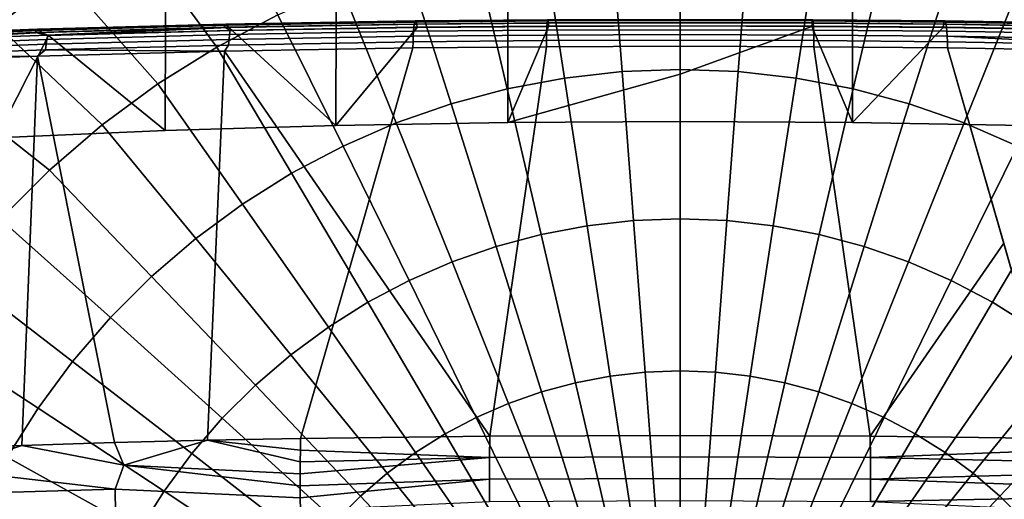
# Model space of a CAD drawing. Header units: metres. Extents: x -109 to 109, y -100 to 58.
# Tile 210 of 642: x -2.41 to 1.18, y -87.99 to -86.24. Entities that reach past the tile are written whole.
import ezdxf

# ---------------------------------------------------------------- set-up
doc = ezdxf.new("R2010")
doc.units = ezdxf.units.M
doc.layers.add('solid_21_062_100_XXX', color=7, linetype='CONTINUOUS')

msp = doc.modelspace()

# ---------------------------------------------------------------- linework, layer by layer
at = {"layer": 'solid_21_062_100_XXX'}
for points in [[(-2.00192, -85.920799, -21.090107), (-1.738275, -85.777779, -21.080181), (-1.467505, -86.225578, -21.321711), (-1.691127, -86.343483, -21.329893)], [(-1.878824, -86.648201, 20.330301), (-1.256027, -86.629425, 20.422104), (-1.254168, -85.80098, 20.421892), (-1.876362, -85.820343, 20.330307)], [(-1.256027, -86.629425, 20.422104), (-0.628685, -86.618118, 20.47732), (-0.627986, -85.789337, 20.476929), (-1.254168, -85.80098, 20.421892)], [(-0.628685, -86.618118, 20.47732), (0, -86.614357, 20.495712), (0, -85.785454, 20.495281), (-0.627986, -85.789337, 20.476929)], [(0, -86.614357, 20.495712), (0.628692, -86.618118, 20.477318), (0.627981, -85.789337, 20.476929), (0, -85.785454, 20.495281)], [(1.256058, -86.629425, 20.422102), (1.254156, -85.80098, 20.421894), (0.627981, -85.789337, 20.476929), (0.628692, -86.618118, 20.477318)], [(-2.495342, -86.674393, 20.202171), (-1.878824, -86.648201, 20.330301), (-1.876362, -85.820343, 20.330307), (-2.493066, -85.847382, 20.202284)], [(-2.253817, -86.083534, -21.101402), (-2.00192, -85.920799, -21.090107), (-1.691127, -86.343483, -21.329893), (-1.905292, -86.47773, -21.339211)], [(-0.211878, -86.432648, -21.515509), (-0.422572, -86.456329, -21.517153), (-0.504099, -85.929123, -21.301136), (-0.252756, -85.900871, -21.299175)], [(0, -86.424736, -21.514961), (-0.211878, -86.432648, -21.515509), (-0.252756, -85.900871, -21.299175), (0, -85.891434, -21.298519)], [(0.211878, -86.432648, -21.515509), (0, -86.424736, -21.514961), (0, -85.891434, -21.298519), (0.252756, -85.900871, -21.299175)], [(0.422572, -86.456329, -21.517153), (0.211878, -86.432648, -21.515509), (0.252756, -85.900871, -21.299175), (0.504099, -85.929123, -21.301136)], [(-0.422572, -86.456329, -21.517153), (-0.630902, -86.495651, -21.519882), (-0.752622, -85.976036, -21.304392), (-0.504099, -85.929123, -21.301136)], [(0.630902, -86.495651, -21.519882), (0.422572, -86.456329, -21.517153), (0.504099, -85.929123, -21.301136), (0.752622, -85.976036, -21.304392)], [(-0.630902, -86.495651, -21.519882), (-0.835705, -86.550392, -21.523682), (-0.996937, -86.041344, -21.308924), (-0.752622, -85.976036, -21.304392)], [(0.835705, -86.550392, -21.523682), (0.630902, -86.495651, -21.519882), (0.752622, -85.976036, -21.304392), (0.996937, -86.041344, -21.308924)], [(-0.835705, -86.550392, -21.523682), (-1.035833, -86.620255, -21.52853), (-1.235676, -86.12468, -21.314707), (-0.996937, -86.041344, -21.308924)], [(1.035833, -86.620255, -21.52853), (0.835705, -86.550392, -21.523682), (0.996937, -86.041344, -21.308924), (1.235676, -86.12468, -21.314707)], [(-2.492488, -86.26503, -21.113998), (-2.253817, -86.083534, -21.101402), (-1.905292, -86.47773, -21.339211), (-2.108801, -86.627571, -21.349609)], [(-2.46666, -86.195816, -21.089245), (-2.253817, -86.083534, -21.101402), (-2.492488, -86.26503, -21.113998)], [(-1.035833, -86.620255, -21.52853), (-1.230169, -86.704842, -21.534401), (-1.467505, -86.225578, -21.321711), (-1.235676, -86.12468, -21.314707)], [(1.230169, -86.704842, -21.534401), (1.035833, -86.620255, -21.52853), (1.235676, -86.12468, -21.314707), (1.467505, -86.225578, -21.321711)], [(-1.230169, -86.704842, -21.534401), (-1.417625, -86.803673, -21.54126), (-1.691127, -86.343483, -21.329893), (-1.467505, -86.225578, -21.321711)], [(-0.966599, -86.2481, 21.096348), (-1.658134, -86.25972, 21.024015), (-1.66128, -86.263649, 21.048141), (-0.968388, -86.251953, 21.120514)], [(-0.964746, -86.248245, 21.071934), (-1.654859, -86.259827, 20.999588), (-1.658134, -86.25972, 21.024015), (-0.966599, -86.2481, 21.096348)], [(-0.96286, -86.252411, 21.047716), (-1.651543, -86.263969, 20.975521), (-1.654859, -86.259827, 20.999588), (-0.964746, -86.248245, 21.071934)], [(-0.484553, -86.247749, 21.147989), (-0.968388, -86.251953, 21.120514), (-0.970059, -86.259705, 21.143736), (-0.485389, -86.255486, 21.171253)], [(-0.483658, -86.243904, 21.123777), (-0.966599, -86.2481, 21.096348), (-0.968388, -86.251953, 21.120514), (-0.484553, -86.247749, 21.147989)], [(-0.482729, -86.244064, 21.099262), (-0.964746, -86.248245, 21.071934), (-0.966599, -86.2481, 21.096348), (-0.483658, -86.243904, 21.123777)], [(-0.482729, -86.244064, 21.099262), (-0.48179, -86.248222, 21.075104), (-0.96286, -86.252411, 21.047716), (-0.964746, -86.248245, 21.071934)], [(-0.48179, -86.248222, 21.075104), (-0.480866, -86.256264, 21.051945), (-0.961006, -86.260498, 21.024508), (-0.96286, -86.252411, 21.047716)], [(0, -86.246346, 21.157152), (-0.484553, -86.247749, 21.147989), (-0.485389, -86.255486, 21.171253), (0, -86.254074, 21.180431)], [(0, -86.242508, 21.132925), (-0.483658, -86.243904, 21.123777), (-0.484553, -86.247749, 21.147989), (0, -86.246346, 21.157152)], [(0, -86.242668, 21.108395), (-0.482729, -86.244064, 21.099262), (-0.483658, -86.243904, 21.123777), (0, -86.242508, 21.132925)], [(0, -86.246826, 21.084221), (-0.48179, -86.248222, 21.075104), (-0.482729, -86.244064, 21.099262), (0, -86.242668, 21.108395)], [(0, -86.254875, 21.061047), (-0.480866, -86.256264, 21.051945), (-0.48179, -86.248222, 21.075104), (0, -86.246826, 21.084221)], [(0.483658, -86.243904, 21.123777), (0.482729, -86.244064, 21.099262), (0, -86.242668, 21.108395), (0, -86.242508, 21.132925)], [(0.484553, -86.247749, 21.147989), (0.483658, -86.243904, 21.123777), (0, -86.242508, 21.132925), (0, -86.246346, 21.157152)], [(0.482729, -86.244064, 21.099262), (0.48179, -86.248222, 21.075104), (0, -86.246826, 21.084221), (0, -86.242668, 21.108395)], [(0.485389, -86.255486, 21.171253), (0.484553, -86.247749, 21.147989), (0, -86.246346, 21.157152), (0, -86.254074, 21.180431)], [(0.48179, -86.248222, 21.075104), (0.480866, -86.256264, 21.051945), (0, -86.254875, 21.061047), (0, -86.246826, 21.084221)], [(0.96286, -86.252411, 21.047716), (0.961006, -86.260498, 21.024508), (0.480866, -86.256264, 21.051945), (0.48179, -86.248222, 21.075104)], [(0.964746, -86.248245, 21.071934), (0.96286, -86.252411, 21.047716), (0.48179, -86.248222, 21.075104), (0.482729, -86.244064, 21.099262)], [(0.966599, -86.2481, 21.096348), (0.964746, -86.248245, 21.071934), (0.482729, -86.244064, 21.099262), (0.483658, -86.243904, 21.123777)], [(0.968388, -86.251953, 21.120514), (0.966599, -86.2481, 21.096348), (0.483658, -86.243904, 21.123777), (0.484553, -86.247749, 21.147989)], [(0.970059, -86.259705, 21.143736), (0.968388, -86.251953, 21.120514), (0.484553, -86.247749, 21.147989), (0.485389, -86.255486, 21.171253)], [(1.651542, -86.263969, 20.975521), (0.96286, -86.252411, 21.047716), (0.964746, -86.248245, 21.071934), (1.654858, -86.259827, 20.999588)], [(1.654858, -86.259827, 20.999588), (0.964746, -86.248245, 21.071934), (0.966599, -86.2481, 21.096348), (1.658134, -86.25972, 21.024015)], [(1.658134, -86.25972, 21.024015), (0.966599, -86.2481, 21.096348), (0.968388, -86.251953, 21.120514), (1.66128, -86.263649, 21.048141)], [(-2.34869, -86.28241, 20.935837), (-3.028302, -86.308228, 20.784254), (-3.03371, -86.31617, 20.806952), (-2.352867, -86.290306, 20.958809)], [(-2.344204, -86.278442, 20.91193), (-3.022492, -86.304214, 20.760643), (-3.028302, -86.308228, 20.784254), (-2.34869, -86.28241, 20.935837)], [(-2.33953, -86.278511, 20.887732), (-3.016437, -86.30423, 20.736752), (-3.022492, -86.304214, 20.760643), (-2.344204, -86.278442, 20.91193)], [(-2.334795, -86.282616, 20.863895), (-3.010299, -86.308281, 20.713228), (-3.016437, -86.30423, 20.736752), (-2.33953, -86.278511, 20.887732)], [(-2.330126, -86.290642, 20.841064), (-3.004246, -86.316254, 20.690708), (-3.010299, -86.308281, 20.713228), (-2.334795, -86.282616, 20.863895)], [(-2.716532, -86.464218, -21.127823), (-2.492488, -86.26503, -21.113998), (-2.108801, -86.627571, -21.349609), (-2.300517, -86.79216, -21.361032)], [(-1.66128, -86.263649, 21.048141), (-2.34869, -86.28241, 20.935837), (-2.352867, -86.290306, 20.958809), (-1.664212, -86.271507, 21.071316)], [(-1.664212, -86.271507, 21.071316), (-2.352867, -86.290306, 20.958809), (-2.307585, -86.300331, 20.989584)], [(-1.658134, -86.25972, 21.024015), (-2.344204, -86.278442, 20.91193), (-2.34869, -86.28241, 20.935837), (-1.66128, -86.263649, 21.048141)], [(-1.654859, -86.259827, 20.999588), (-2.33953, -86.278511, 20.887732), (-2.344204, -86.278442, 20.91193), (-1.658134, -86.25972, 21.024015)], [(-1.651543, -86.263969, 20.975521), (-2.334795, -86.282616, 20.863895), (-2.33953, -86.278511, 20.887732), (-1.654859, -86.259827, 20.999588)], [(-1.648275, -86.272034, 20.952461), (-2.330126, -86.290642, 20.841064), (-2.334795, -86.282616, 20.863895), (-1.651543, -86.263969, 20.975521)], [(-1.648275, -86.272034, 20.952461), (-2.304647, -86.301537, 20.824123), (-2.330126, -86.290642, 20.841064)], [(-1.642101, -86.282547, 21.096205), (-2.307585, -86.300331, 20.989584), (-2.310749, -86.315338, 21.008879), (-1.644341, -86.297523, 21.115644)], [(-1.664212, -86.271507, 21.071316), (-2.307585, -86.300331, 20.989584), (-1.642101, -86.282547, 21.096205)], [(-1.648275, -86.272034, 20.952461), (-1.634479, -86.283417, 20.932688), (-2.304647, -86.301537, 20.824123)], [(-2.304647, -86.301537, 20.824123), (-1.634479, -86.283417, 20.932688), (-1.256027, -86.629425, 20.422104), (-1.878824, -86.648201, 20.330301)], [(-0.968388, -86.251953, 21.120514), (-1.66128, -86.263649, 21.048141), (-1.664212, -86.271507, 21.071316), (-0.970059, -86.259705, 21.143736)], [(-0.970059, -86.259705, 21.143736), (-1.664212, -86.271507, 21.071316), (-1.642101, -86.282547, 21.096205), (-0.971569, -86.271149, 21.165388)], [(-0.961006, -86.260498, 21.024508), (-1.648275, -86.272034, 20.952461), (-1.651543, -86.263969, 20.975521), (-0.96286, -86.252411, 21.047716)], [(-1.648275, -86.272034, 20.952461), (-0.961006, -86.260498, 21.024508), (-0.959252, -86.272133, 21.003164), (-1.634479, -86.283417, 20.932688)], [(-0.971569, -86.271149, 21.165388), (-1.642101, -86.282547, 21.096205), (-1.644341, -86.297523, 21.115644), (-0.972877, -86.28598, 21.184895)], [(-1.634479, -86.283417, 20.932688), (-0.959252, -86.272133, 21.003164), (-1.256027, -86.629425, 20.422104)], [(-0.479982, -86.267975, 21.030407), (-0.628685, -86.618118, 20.47732), (-1.256027, -86.629425, 20.422104), (-0.959252, -86.272133, 21.003164)], [(-0.486799, -86.281731, 21.21249), (-0.972877, -86.28598, 21.184895), (-0.973947, -86.303802, 21.201731), (-0.487335, -86.29953, 21.229359)], [(-0.486145, -86.266914, 21.192947), (-0.971569, -86.271149, 21.165388), (-0.972877, -86.28598, 21.184895), (-0.486799, -86.281731, 21.21249)], [(-0.485389, -86.255486, 21.171253), (-0.970059, -86.259705, 21.143736), (-0.971569, -86.271149, 21.165388), (-0.486145, -86.266914, 21.192947)], [(-0.480866, -86.256264, 21.051945), (-0.479982, -86.267975, 21.030407), (-0.959252, -86.272133, 21.003164), (-0.961006, -86.260498, 21.024508)], [(-0.479982, -86.267975, 21.030407), (0, -86.266586, 21.039494), (0, -86.441925, 20.768532), (-0.628685, -86.618118, 20.47732)], [(0, -86.280312, 21.221693), (-0.486799, -86.281731, 21.21249), (-0.487335, -86.29953, 21.229359), (0, -86.298111, 21.238573)], [(0, -86.265503, 21.202139), (-0.486145, -86.266914, 21.192947), (-0.486799, -86.281731, 21.21249), (0, -86.280312, 21.221693)], [(0, -86.254074, 21.180431), (-0.485389, -86.255486, 21.171253), (-0.486145, -86.266914, 21.192947), (0, -86.265503, 21.202139)], [(0, -86.254875, 21.061047), (0, -86.266586, 21.039494), (-0.479982, -86.267975, 21.030407), (-0.480866, -86.256264, 21.051945)], [(0.486145, -86.266914, 21.192947), (0.485389, -86.255486, 21.171253), (0, -86.254074, 21.180431), (0, -86.265503, 21.202139)], [(0.480866, -86.256264, 21.051945), (0.479982, -86.267975, 21.030407), (0, -86.266586, 21.039494), (0, -86.254875, 21.061047)], [(0.486799, -86.281731, 21.21249), (0.486145, -86.266914, 21.192947), (0, -86.265503, 21.202139), (0, -86.280312, 21.221693)], [(0, -86.441925, 20.768532), (0, -86.266586, 21.039494), (0.479982, -86.267975, 21.030407)], [(0, -86.441925, 20.768532), (0.479982, -86.267975, 21.030407), (0.628692, -86.618118, 20.477318), (0, -86.614357, 20.495712)], [(0.487335, -86.29953, 21.229359), (0.486799, -86.281731, 21.21249), (0, -86.280312, 21.221693), (0, -86.298111, 21.238573)], [(0.961006, -86.260498, 21.024508), (0.959252, -86.272133, 21.003164), (0.479982, -86.267975, 21.030407), (0.480866, -86.256264, 21.051945)], [(0.479982, -86.267975, 21.030407), (0.959252, -86.272133, 21.003164), (0.628692, -86.618118, 20.477318)], [(0.971569, -86.271149, 21.165388), (0.970059, -86.259705, 21.143736), (0.485389, -86.255486, 21.171253), (0.486145, -86.266914, 21.192947)], [(0.972877, -86.28598, 21.184895), (0.971569, -86.271149, 21.165388), (0.486145, -86.266914, 21.192947), (0.486799, -86.281731, 21.21249)], [(0.973947, -86.303802, 21.201731), (0.972877, -86.28598, 21.184895), (0.486799, -86.281731, 21.21249), (0.487335, -86.29953, 21.229359)], [(1.634477, -86.283417, 20.932688), (1.256058, -86.629425, 20.422102), (0.628692, -86.618118, 20.477318), (0.959252, -86.272133, 21.003164)], [(0.961006, -86.260498, 21.024508), (1.648275, -86.272034, 20.952461), (1.634477, -86.283417, 20.932688), (0.959252, -86.272133, 21.003164)], [(0.96286, -86.252411, 21.047716), (1.651542, -86.263969, 20.975521), (1.648275, -86.272034, 20.952461), (0.961006, -86.260498, 21.024508)], [(1.66128, -86.263649, 21.048141), (0.968388, -86.251953, 21.120514), (0.970059, -86.259705, 21.143736), (1.664212, -86.271507, 21.071316)], [(1.664212, -86.271507, 21.071316), (0.970059, -86.259705, 21.143736), (0.971569, -86.271149, 21.165388), (1.666851, -86.283081, 21.092913)], [(1.666851, -86.283081, 21.092913), (0.971569, -86.271149, 21.165388), (0.972877, -86.28598, 21.184895), (1.669125, -86.298065, 21.11235)], [(-2.352867, -86.290306, 20.958809), (-3.03371, -86.31617, 20.806952), (-2.965947, -86.324707, 20.846287)], [(-2.330126, -86.290642, 20.841064), (-2.967605, -86.326447, 20.677803), (-3.004246, -86.316254, 20.690708)], [(-2.310749, -86.315338, 21.008879), (-2.970026, -86.339745, 20.865381), (-2.973331, -86.35778, 20.881855), (-2.313316, -86.333336, 21.025513)], [(-2.307585, -86.300331, 20.989584), (-2.965947, -86.324707, 20.846287), (-2.970026, -86.339745, 20.865381), (-2.310749, -86.315338, 21.008879)], [(-2.330126, -86.290642, 20.841064), (-2.304647, -86.301537, 20.824123), (-2.495342, -86.674393, 20.202171), (-2.967605, -86.326447, 20.677803)], [(-2.352867, -86.290306, 20.958809), (-2.965947, -86.324707, 20.846287), (-2.307585, -86.300331, 20.989584)], [(-2.304647, -86.301537, 20.824123), (-1.878824, -86.648201, 20.330301), (-2.495342, -86.674393, 20.202171)], [(-1.646162, -86.315506, 21.132401), (-2.313316, -86.333336, 21.025513), (-2.315216, -86.353851, 21.039042), (-1.647514, -86.336006, 21.146017)], [(-1.644341, -86.297523, 21.115644), (-2.310749, -86.315338, 21.008879), (-2.313316, -86.333336, 21.025513), (-1.646162, -86.315506, 21.132401)], [(-0.973947, -86.303802, 21.201731), (-1.646162, -86.315506, 21.132401), (-1.647514, -86.336006, 21.146017), (-0.974752, -86.324127, 21.215446)], [(-0.972877, -86.28598, 21.184895), (-1.644341, -86.297523, 21.115644), (-1.646162, -86.315506, 21.132401), (-0.973947, -86.303802, 21.201731)], [(-0.487738, -86.319847, 21.243101), (-0.974752, -86.324127, 21.215446), (-0.975358, -86.346428, 21.22567), (-0.487991, -86.342133, 21.253353)], [(-0.487335, -86.29953, 21.229359), (-0.973947, -86.303802, 21.201731), (-0.974752, -86.324127, 21.215446), (-0.487738, -86.319847, 21.243101)], [(0, -86.31842, 21.252325), (-0.487738, -86.319847, 21.243101), (-0.487991, -86.342133, 21.253353), (0, -86.340706, 21.262583)], [(0, -86.298111, 21.238573), (-0.487335, -86.29953, 21.229359), (-0.487738, -86.319847, 21.243101), (0, -86.31842, 21.252325)], [(0.487738, -86.319847, 21.243101), (0.487335, -86.29953, 21.229359), (0, -86.298111, 21.238573), (0, -86.31842, 21.252325)], [(0, -86.31842, 21.252325), (0, -86.340706, 21.262583), (0.487986, -86.342133, 21.253353), (0.487738, -86.319847, 21.243101)], [(0.974752, -86.324127, 21.215446), (0.973947, -86.303802, 21.201731), (0.487335, -86.29953, 21.229359), (0.487738, -86.319847, 21.243101)], [(0.487738, -86.319847, 21.243101), (0.487986, -86.342133, 21.253353), (0.97544, -86.346428, 21.225664), (0.974752, -86.324127, 21.215446)], [(1.669125, -86.298065, 21.11235), (0.972877, -86.28598, 21.184895), (0.973947, -86.303802, 21.201731), (1.670973, -86.316048, 21.129101)], [(1.647514, -86.336006, 21.146017), (0.973947, -86.303802, 21.201731), (0.974752, -86.324127, 21.215446)], [(1.670973, -86.316048, 21.129101), (0.973947, -86.303802, 21.201731), (1.647514, -86.336006, 21.146017)], [(-2.313316, -86.333336, 21.025513), (-2.973331, -86.35778, 20.881855), (-2.975774, -86.378311, 20.895266), (-2.315216, -86.353851, 21.039042)], [(-2.315216, -86.353851, 21.039042), (-2.975774, -86.378311, 20.895266), (-2.344412, -86.37648, 21.043509)], [(-2.315216, -86.353851, 21.039042), (-2.344412, -86.37648, 21.043509), (-1.662453, -86.357933, 21.153955)], [(-1.647514, -86.336006, 21.146017), (-2.315216, -86.353851, 21.039042), (-1.662453, -86.357933, 21.153955)], [(-1.417625, -86.803673, -21.54126), (-1.597153, -86.916206, -21.54907), (-1.905292, -86.47773, -21.339211), (-1.691127, -86.343483, -21.329893)], [(-0.974752, -86.324127, 21.215446), (-1.647514, -86.336006, 21.146017), (-1.662453, -86.357933, 21.153955), (-0.975358, -86.346428, 21.22567)], [(-1.662453, -86.357933, 21.153955), (-1.180344, -87.058517, 21.467117), (-0.975358, -86.346428, 21.22567)], [(-0.487991, -86.342133, 21.253353), (-0.975358, -86.346428, 21.22567), (-1.180344, -87.058517, 21.467117), (-0.694919, -87.762329, 21.761066)], [(0, -86.340706, 21.262583), (-0.487991, -86.342133, 21.253353), (-0.694919, -87.762329, 21.761066), (-0.000693, -87.759438, 21.779799)], [(0.487986, -86.342133, 21.253353), (0, -86.340706, 21.262583), (-0.000693, -87.759438, 21.779799), (0.693525, -87.762314, 21.761141)], [(0.487986, -86.342133, 21.253353), (0.693525, -87.762314, 21.761141), (1.180379, -87.058662, 21.467165), (0.97544, -86.346428, 21.225664)], [(1.647514, -86.336006, 21.146017), (0.974752, -86.324127, 21.215446), (0.97544, -86.346428, 21.225664), (1.662433, -86.357933, 21.153957)], [(1.385035, -87.770973, 21.705248), (0.97544, -86.346428, 21.225664), (1.180379, -87.058662, 21.467165)], [(1.72522, -87.777321, 21.663609), (1.662433, -86.357933, 21.153957), (0.97544, -86.346428, 21.225664), (1.385035, -87.770973, 21.705248)], [(-2.344412, -86.37648, 21.043509), (-3.019051, -86.402016, 20.894659), (-2.737646, -87.807892, 21.481943), (-2.40178, -87.795761, 21.551918)], [(-2.975774, -86.378311, 20.895266), (-3.019051, -86.402016, 20.894659), (-2.344412, -86.37648, 21.043509)], [(-2.344412, -86.37648, 21.043509), (-2.40178, -87.795761, 21.551918), (-2.064228, -87.785591, 21.61249)], [(-1.662453, -86.357933, 21.153955), (-2.344412, -86.37648, 21.043509), (-2.064228, -87.785591, 21.61249), (-1.725222, -87.777321, 21.663609)], [(-1.725222, -87.777321, 21.663609), (-1.385037, -87.770973, 21.705248), (-1.180344, -87.058517, 21.467117), (-1.662453, -86.357933, 21.153955)], [(0, -86.969604, -21.700361), (-0.170299, -86.97596, -21.700802), (-0.211878, -86.432648, -21.515509), (0, -86.424736, -21.514961)], [(0.170299, -86.97596, -21.700802), (0, -86.969604, -21.700361), (0, -86.424736, -21.514961), (0.211878, -86.432648, -21.515509)], [(-2.924634, -86.679924, -21.142794), (-2.716532, -86.464218, -21.127823), (-2.300517, -86.79216, -21.361032), (-2.479368, -86.970581, -21.373417)], [(-0.339646, -86.994995, -21.702124), (-0.507093, -87.026604, -21.704317), (-0.630902, -86.495651, -21.519882), (-0.422572, -86.456329, -21.517153)], [(-0.628685, -86.618118, 20.47732), (0, -86.441925, 20.768532), (0, -86.614357, 20.495712)], [(-0.170299, -86.97596, -21.700802), (-0.339646, -86.994995, -21.702124), (-0.422572, -86.456329, -21.517153), (-0.211878, -86.432648, -21.515509)], [(0.339646, -86.994995, -21.702124), (0.170299, -86.97596, -21.700802), (0.211878, -86.432648, -21.515509), (0.422572, -86.456329, -21.517153)], [(0.507093, -87.026604, -21.704317), (0.339646, -86.994995, -21.702124), (0.422572, -86.456329, -21.517153), (0.630902, -86.495651, -21.519882)], [(-1.597153, -86.916206, -21.54907), (-1.767749, -87.041817, -21.557787), (-2.108801, -86.627571, -21.349609), (-1.905292, -86.47773, -21.339211)], [(-0.507093, -87.026604, -21.704317), (-0.671704, -87.070602, -21.707371), (-0.835705, -86.550392, -21.523682), (-0.630902, -86.495651, -21.519882)], [(0.671704, -87.070602, -21.707371), (0.507093, -87.026604, -21.704317), (0.630902, -86.495651, -21.519882), (0.835705, -86.550392, -21.523682)], [(-0.671704, -87.070602, -21.707371), (-0.832559, -87.126755, -21.711267), (-1.035833, -86.620255, -21.52853), (-0.835705, -86.550392, -21.523682)], [(0.832559, -87.126755, -21.711267), (0.671704, -87.070602, -21.707371), (0.835705, -86.550392, -21.523682), (1.035833, -86.620255, -21.52853)], [(-1.767749, -87.041817, -21.557787), (-1.92846, -87.179787, -21.567364), (-2.300517, -86.79216, -21.361032), (-2.108801, -86.627571, -21.349609)], [(-0.832559, -87.126755, -21.711267), (-0.988758, -87.19474, -21.715986), (-1.230169, -86.704842, -21.534401), (-1.035833, -86.620255, -21.52853)], [(0.988758, -87.19474, -21.715986), (0.832559, -87.126755, -21.711267), (1.035833, -86.620255, -21.52853), (1.230169, -86.704842, -21.534401)], [(-0.988758, -87.19474, -21.715986), (-1.139427, -87.274178, -21.7215), (-1.417625, -86.803673, -21.54126), (-1.230169, -86.704842, -21.534401)], [(1.139427, -87.274178, -21.7215), (0.988758, -87.19474, -21.715986), (1.230169, -86.704842, -21.534401), (1.417625, -86.803673, -21.54126)], [(-1.92846, -87.179787, -21.567364), (-2.078385, -87.329346, -21.577744), (-2.479368, -86.970581, -21.373417), (-2.300517, -86.79216, -21.361032)], [(-1.139427, -87.274178, -21.7215), (-1.283724, -87.364632, -21.727777), (-1.597153, -86.916206, -21.54907), (-1.417625, -86.803673, -21.54126)], [(1.283724, -87.364632, -21.727777), (1.139427, -87.274178, -21.7215), (1.417625, -86.803673, -21.54126), (1.597153, -86.916206, -21.54907)], [(-1.283724, -87.364632, -21.727777), (-1.420842, -87.465584, -21.734785), (-1.767749, -87.041817, -21.557787), (-1.597153, -86.916206, -21.54907)], [(-2.078385, -87.329346, -21.577744), (-2.216688, -87.489677, -21.588871), (-2.644353, -87.161835, -21.38669), (-2.479368, -86.970581, -21.373417)], [(-0.255594, -87.543343, -21.855434), (-0.381603, -87.567123, -21.857086), (-0.507093, -87.026604, -21.704317), (-0.339646, -86.994995, -21.702124)], [(-0.128155, -87.529015, -21.854441), (-0.255594, -87.543343, -21.855434), (-0.339646, -86.994995, -21.702124), (-0.170299, -86.97596, -21.700802)], [(0, -87.524231, -21.854109), (-0.128155, -87.529015, -21.854441), (-0.170299, -86.97596, -21.700802), (0, -86.969604, -21.700361)], [(0.128155, -87.529015, -21.854441), (0, -87.524231, -21.854109), (0, -86.969604, -21.700361), (0.170299, -86.97596, -21.700802)], [(0.255594, -87.543343, -21.855434), (0.128155, -87.529015, -21.854441), (0.170299, -86.97596, -21.700802), (0.339646, -86.994995, -21.702124)], [(0.381603, -87.567123, -21.857086), (0.255594, -87.543343, -21.855434), (0.339646, -86.994995, -21.702124), (0.507093, -87.026604, -21.704317)], [(-0.381603, -87.567123, -21.857086), (-0.505478, -87.600243, -21.859385), (-0.671704, -87.070602, -21.707371), (-0.507093, -87.026604, -21.704317)], [(0.505478, -87.600243, -21.859385), (0.381603, -87.567123, -21.857086), (0.507093, -87.026604, -21.704317), (0.671704, -87.070602, -21.707371)], [(-1.420842, -87.465584, -21.734785), (-1.550014, -87.576477, -21.742481), (-1.92846, -87.179787, -21.567364), (-1.767749, -87.041817, -21.557787)], [(-1.180344, -87.058517, 21.467117), (-1.385037, -87.770973, 21.705248), (-0.694919, -87.762329, 21.761066)], [(-0.505478, -87.600243, -21.859385), (-0.626527, -87.642494, -21.862316), (-0.832559, -87.126755, -21.711267), (-0.671704, -87.070602, -21.707371)], [(0.626527, -87.642494, -21.862316), (0.505478, -87.600243, -21.859385), (0.671704, -87.070602, -21.707371), (0.832559, -87.126755, -21.711267)], [(0.693525, -87.762314, 21.761141), (1.385035, -87.770973, 21.705248), (1.180379, -87.058662, 21.467165)], [(-0.626527, -87.642494, -21.862316), (-0.744071, -87.693657, -21.865868), (-0.988758, -87.19474, -21.715986), (-0.832559, -87.126755, -21.711267)], [(0.744071, -87.693657, -21.865868), (0.626527, -87.642494, -21.862316), (0.832559, -87.126755, -21.711267), (0.988758, -87.19474, -21.715986)], [(-2.216688, -87.489677, -21.588871), (-2.342593, -87.659859, -21.600683), (-2.79455, -87.364853, -21.40078), (-2.644353, -87.161835, -21.38669)], [(-1.550014, -87.576477, -21.742481), (-1.670518, -87.696693, -21.750824), (-2.078385, -87.329346, -21.577744), (-1.92846, -87.179787, -21.567364)], [(-0.744071, -87.693657, -21.865868), (-0.857454, -87.753433, -21.870016), (-1.139427, -87.274178, -21.7215), (-0.988758, -87.19474, -21.715986)], [(0.857454, -87.753433, -21.870016), (0.744071, -87.693657, -21.865868), (0.988758, -87.19474, -21.715986), (1.139427, -87.274178, -21.7215)], [(-0.857454, -87.753433, -21.870016), (-0.966043, -87.821503, -21.874741), (-1.283724, -87.364632, -21.727777), (-1.139427, -87.274178, -21.7215)], [(0.966043, -87.821503, -21.874741), (0.857454, -87.753433, -21.870016), (1.139427, -87.274178, -21.7215), (1.283724, -87.364632, -21.727777)], [(-1.670518, -87.696693, -21.750824), (-1.78168, -87.825554, -21.759768), (-2.216688, -87.489677, -21.588871), (-2.078385, -87.329346, -21.577744)], [(-2.342593, -87.659859, -21.600683), (-2.455399, -87.838959, -21.613113), (-2.929118, -87.578506, -21.415607), (-2.79455, -87.364853, -21.40078)], [(-0.966043, -87.821503, -21.874741), (-1.069228, -87.897476, -21.880013), (-1.420842, -87.465584, -21.734785), (-1.283724, -87.364632, -21.727777)], [(1.069228, -87.897476, -21.880013), (0.966043, -87.821503, -21.874741), (1.283724, -87.364632, -21.727777), (1.420842, -87.465584, -21.734785)], [(-1.069228, -87.897476, -21.880013), (-1.166434, -87.980927, -21.885805), (-1.550014, -87.576477, -21.742481), (-1.420842, -87.465584, -21.734785)], [(1.166434, -87.980927, -21.885805), (1.069228, -87.897476, -21.880013), (1.420842, -87.465584, -21.734785), (1.550014, -87.576477, -21.742481)], [(-1.78168, -87.825554, -21.759768), (-1.882877, -87.962341, -21.76926), (-2.342593, -87.659859, -21.600683), (-2.216688, -87.489677, -21.588871)], [(-0.085587, -88.089989, -21.975916), (-0.170696, -88.099548, -21.97658), (-0.255594, -87.543343, -21.855434), (-0.128155, -87.529015, -21.854441)], [(0, -88.086792, -21.975693), (-0.085587, -88.089989, -21.975916), (-0.128155, -87.529015, -21.854441), (0, -87.524231, -21.854109)], [(0.085587, -88.089989, -21.975916), (0, -88.086792, -21.975693), (0, -87.524231, -21.854109), (0.128155, -87.529015, -21.854441)], [(0.170696, -88.099548, -21.97658), (0.085587, -88.089989, -21.975916), (0.128155, -87.529015, -21.854441), (0.255594, -87.543343, -21.855434)], [(-1.166434, -87.980927, -21.885805), (-1.257117, -88.071388, -21.892084), (-1.670518, -87.696693, -21.750824), (-1.550014, -87.576477, -21.742481)], [(-0.254849, -88.11544, -21.977682), (-0.337578, -88.13755, -21.979216), (-0.505478, -87.600243, -21.859385), (-0.381603, -87.567123, -21.857086)], [(-0.170696, -88.099548, -21.97658), (-0.254849, -88.11544, -21.977682), (-0.381603, -87.567123, -21.857086), (-0.255594, -87.543343, -21.855434)], [(0.254849, -88.11544, -21.977682), (0.170696, -88.099548, -21.97658), (0.255594, -87.543343, -21.855434), (0.381603, -87.567123, -21.857086)], [(0.337578, -88.13755, -21.979216), (0.254849, -88.11544, -21.977682), (0.381603, -87.567123, -21.857086), (0.505478, -87.600243, -21.859385)], [(1.257117, -88.071388, -21.892084), (1.166434, -87.980927, -21.885805), (1.550014, -87.576477, -21.742481), (1.670518, -87.696693, -21.750824)], [(-0.337578, -88.13755, -21.979216), (-0.418419, -88.165771, -21.981174), (-0.626527, -87.642494, -21.862316), (-0.505478, -87.600243, -21.859385)], [(0.418419, -88.165771, -21.981174), (0.337578, -88.13755, -21.979216), (0.505478, -87.600243, -21.859385), (0.626527, -87.642494, -21.862316)], [(-0.418419, -88.165771, -21.981174), (-0.49692, -88.199936, -21.983545), (-0.744071, -87.693657, -21.865868), (-0.626527, -87.642494, -21.862316)], [(0.49692, -88.199936, -21.983545), (0.418419, -88.165771, -21.981174), (0.626527, -87.642494, -21.862316), (0.744071, -87.693657, -21.865868)], [(-1.882877, -87.962341, -21.76926), (-1.973545, -88.106293, -21.779253), (-2.455399, -87.838959, -21.613113), (-2.342593, -87.659859, -21.600683)], [(-1.257117, -88.071388, -21.892084), (-1.34077, -88.168365, -21.898813), (-1.78168, -87.825554, -21.759768), (-1.670518, -87.696693, -21.750824)], [(-0.49692, -88.199936, -21.983545), (-0.572641, -88.239861, -21.986317), (-0.857454, -87.753433, -21.870016), (-0.744071, -87.693657, -21.865868)], [(0.572641, -88.239861, -21.986317), (0.49692, -88.199936, -21.983545), (0.744071, -87.693657, -21.865868), (0.857454, -87.753433, -21.870016)], [(-0.572641, -88.239861, -21.986317), (-0.645161, -88.285316, -21.989471), (-0.966043, -87.821503, -21.874741), (-0.857454, -87.753433, -21.870016)], [(0.645161, -88.285316, -21.989471), (0.572641, -88.239861, -21.986317), (0.857454, -87.753433, -21.870016), (0.966043, -87.821503, -21.874741)], [(-2.030213, -87.867386, 21.642933), (-2.064228, -87.785591, 21.61249), (-2.40178, -87.795761, 21.551918)], [(-2.030213, -87.867386, 21.642933), (-1.725222, -87.777321, 21.663609), (-2.064228, -87.785591, 21.61249)], [(-1.386747, -87.899055, 21.739212), (-1.386464, -87.855461, 21.730339), (-1.725222, -87.777321, 21.663609), (-2.030213, -87.867386, 21.642933)], [(-1.385901, -87.812851, 21.719027), (-1.385037, -87.770973, 21.705248), (-1.725222, -87.777321, 21.663609)], [(-1.385901, -87.812851, 21.719027), (-1.725222, -87.777321, 21.663609), (-1.386464, -87.855461, 21.730339)], [(-0.695591, -87.83976, 21.784599), (-0.694919, -87.762329, 21.761066), (-1.385037, -87.770973, 21.705248), (-1.385901, -87.812851, 21.719027)], [(-0.695591, -87.83976, 21.784599), (-0.000693, -87.836906, 21.803387), (-0.000693, -87.759438, 21.779799), (-0.694919, -87.762329, 21.761066)], [(0.694196, -87.839745, 21.784676), (0.693525, -87.762314, 21.761141), (-0.000693, -87.759438, 21.779799), (-0.000693, -87.836906, 21.803387)], [(1.385901, -87.812851, 21.719021), (1.385035, -87.770973, 21.705248), (0.693525, -87.762314, 21.761141), (0.694196, -87.839745, 21.784676)], [(-2.668305, -87.88533, 21.521475), (-2.40178, -87.795761, 21.551918), (-2.737646, -87.807892, 21.481943)], [(-2.061677, -87.955727, 21.653145), (-2.030213, -87.867386, 21.642933), (-2.40178, -87.795761, 21.551918), (-2.668305, -87.88533, 21.521475)], [(-1.34077, -88.168365, -21.898813), (-1.416924, -88.271301, -21.905958), (-1.882877, -87.962341, -21.76926), (-1.78168, -87.825554, -21.759768)], [(-0.695591, -87.83976, 21.784599), (-1.385901, -87.812851, 21.719027), (-1.386464, -87.855461, 21.730339)], [(-0.645161, -88.285316, -21.989471), (-0.714072, -88.33606, -21.992992), (-1.069228, -87.897476, -21.880013), (-0.966043, -87.821503, -21.874741)], [(0.714072, -88.33606, -21.992992), (0.645161, -88.285316, -21.989471), (0.966043, -87.821503, -21.874741), (1.069228, -87.897476, -21.880013)], [(0.694196, -87.839745, 21.784676), (1.386463, -87.855461, 21.730333), (1.385901, -87.812851, 21.719021)], [(-1.973545, -88.106293, -21.779253), (-2.053176, -88.256599, -21.789684), (-2.554472, -88.025963, -21.626091), (-2.455399, -87.838959, -21.613113)], [(-0.695591, -87.83976, 21.784599), (-1.386747, -87.899055, 21.739212), (-1.386742, -87.9431, 21.745501), (-0.695795, -87.919266, 21.799667)], [(-0.695591, -87.83976, 21.784599), (-1.386464, -87.855461, 21.730339), (-1.386747, -87.899055, 21.739212)], [(-0.695795, -87.919266, 21.799667), (-0.000694, -87.916458, 21.818483), (-0.000693, -87.836906, 21.803387), (-0.695591, -87.83976, 21.784599)], [(-0.000693, -87.836906, 21.803387), (-0.000694, -87.916458, 21.818483), (0.694399, -87.919258, 21.799744), (0.694196, -87.839745, 21.784676)], [(0.694196, -87.839745, 21.784676), (0.694399, -87.919258, 21.799744), (1.386746, -87.899055, 21.739206), (1.386463, -87.855461, 21.730333)], [(-2.668305, -87.88533, 21.521475), (-2.730294, -87.974968, 21.523434), (-2.061677, -87.955727, 21.653145)], [(-2.030213, -87.867386, 21.642933), (-2.061677, -87.955727, 21.653145), (-1.386451, -87.987434, 21.749182), (-1.386742, -87.9431, 21.745501)], [(-1.386747, -87.899055, 21.739212), (-2.030213, -87.867386, 21.642933), (-1.386742, -87.9431, 21.745501)], [(-0.714072, -88.33606, -21.992992), (-0.77899, -88.391785, -21.996861), (-1.166434, -87.980927, -21.885805), (-1.069228, -87.897476, -21.880013)], [(0.694399, -87.919258, 21.799744), (1.386742, -87.9431, 21.745495), (1.386746, -87.899055, 21.739206)], [(0.77899, -88.391785, -21.996861), (0.714072, -88.33606, -21.992992), (1.069228, -87.897476, -21.880013), (1.166434, -87.980927, -21.885805)], [(-0.695795, -87.919266, 21.799667), (-1.386742, -87.9431, 21.745501), (-1.386451, -87.987434, 21.749182)], [(-0.695795, -87.919266, 21.799667), (-1.386451, -87.987434, 21.749182), (-1.385873, -88.031906, 21.750242), (-0.695521, -87.999939, 21.806093)], [(-0.695521, -87.999939, 21.806093), (-0.000694, -87.997177, 21.824919), (-0.000694, -87.916458, 21.818483), (-0.695795, -87.919266, 21.799667)], [(-0.000694, -87.916458, 21.818483), (-0.000694, -87.997177, 21.824919), (0.694126, -87.999924, 21.80617), (0.694399, -87.919258, 21.799744)], [(0.694399, -87.919258, 21.799744), (0.694126, -87.999924, 21.80617), (1.38645, -87.987434, 21.749176), (1.386742, -87.9431, 21.745495)], [(-2.061677, -87.955727, 21.653145), (-2.730294, -87.974968, 21.523434), (-2.728155, -88.063721, 21.528814), (-2.060168, -88.04451, 21.658152)], [(-1.386451, -87.987434, 21.749182), (-2.061677, -87.955727, 21.653145), (-2.060168, -88.04451, 21.658152), (-1.385873, -88.031906, 21.750242)], [(-1.416924, -88.271301, -21.905958), (-1.485155, -88.379631, -21.913477), (-1.973545, -88.106293, -21.779253), (-1.882877, -87.962341, -21.76926)], [(-0.77899, -88.391785, -21.996861), (-0.839552, -88.452202, -22.001055), (-1.257117, -88.071388, -21.892084), (-1.166434, -87.980927, -21.885805)], [(0.694126, -87.999924, 21.80617), (1.385873, -88.031906, 21.750237), (1.38645, -87.987434, 21.749176)], [(0.839552, -88.452202, -22.001055), (0.77899, -88.391785, -21.996861), (1.166434, -87.980927, -21.885805), (1.257117, -88.071388, -21.892084)]]:
    msp.add_3dface(points, dxfattribs=at)

doc.saveas('drawing.dxf')
